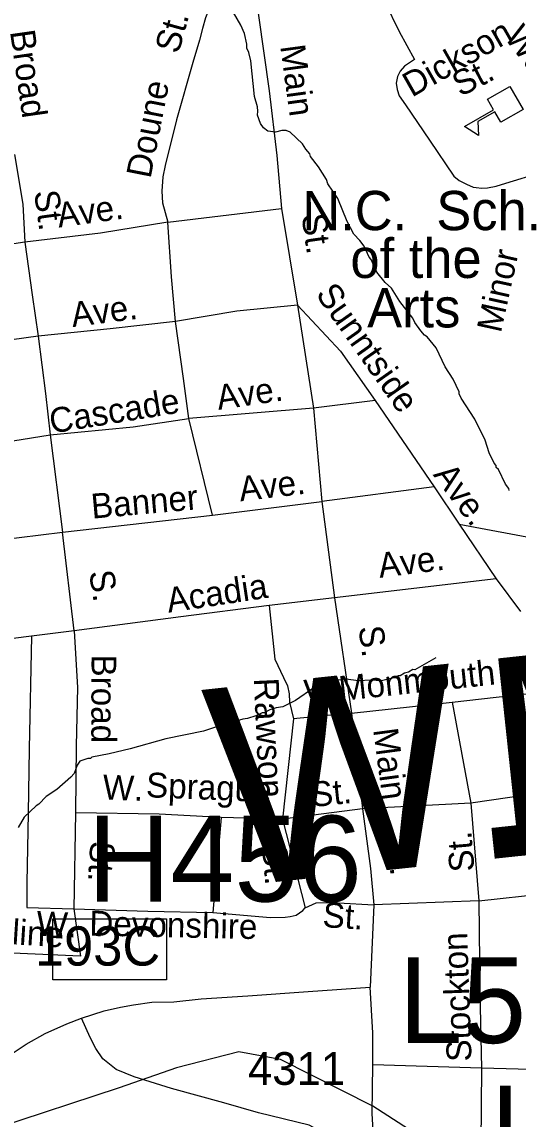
# Model space of a CAD drawing. Extents: x 1553981 to 1780076, y 812965 to 996873.
# Drawn here: x 1633529 to 1633766, y 846800 to 847325 of the extents above; entities that cross this region are included whole.
import ezdxf

# ---------------------------------------------------------------- set-up
doc = ezdxf.new("R2010")
doc.units = 0
for name, color, linetype in [('Exist Aviation Coast Guard Station CELL', 7, 'Continuous'), ('Exist Civil Correctional or Penal Institution CELL', 7, 'Continuous'), ('Exist Cultural Educational Facility High Label', 7, 'Continuous'), ('Exist Hydrographic Creek Single Shore', 7, 'Continuous'), ('Exist Hydrographic Misc Water Feature', 7, 'Continuous'), ('Exist Road Non-System Type 51 Label', 7, 'Continuous'), ('Exist Road Primary Interstate Ramp 1 Lane Attributed', 7, 'Continuous'), ('Exist Road Primary Interstate Structure Cantilever Sign Number Label', 7, 'Continuous'), ('Exist Road Primary US Structure Non-Sys NCDOT Number Label', 7, 'Continuous'), ('Exist Road Secondary Type 51 Attributed', 7, 'Continuous'), ('Exist Road Secondary Type 51 Number Label', 7, 'Continuous'), ('Exist Road Secondary Type 51 Undivided 4 Lane Attributed', 7, 'Continuous'), ('Map Preparation Border County Name Lower Right Label', 7, 'Continuous')]:
    doc.layers.add(name, color=color, linetype=linetype)

msp = doc.modelspace()

# ---------------------------------------------------------------- linework, layer by layer
at = {"layer": 'Exist Aviation Coast Guard Station CELL'}
msp.add_lwpolyline([(1633768.39, 847282.68), (1633757.78, 847276.58), (1633754.91, 847281.57), (1633746.77, 847276.89), (1633747.07, 847270.28), (1633740.38, 847274.6), (1633754.31, 847282.61), (1633751.44, 847287.6), (1633762.06, 847293.69)], close=True, dxfattribs=at)
at = {"layer": 'Exist Civil Correctional or Penal Institution CELL'}
msp.add_lwpolyline([(1633543.67, 846895.94), (1633598.03, 846895.94), (1633598.03, 846866.78), (1633543.67, 846866.78)], close=True, dxfattribs=at)
at = {"layer": 'Exist Hydrographic Creek Single Shore'}
msp.add_lwpolyline([(1634433.72, 846633.12), (1634306.23, 846699.3), (1634272.1, 846712.31), (1634232.47, 846718.04), (1634174.47, 846741.78), (1634148.72, 846771.03), (1634131.09, 846777.54), (1634095.59, 846774.98), (1634074.72, 846763.51), (1634008.84, 846748.84), (1633928.09, 846719.46), (1633898.66, 846717.87), (1633873.09, 846724.52), (1633790.08, 846751.64), (1633733.42, 846782.71), (1633696.57, 846806.5), (1633652.42, 846828.79), (1633632.53, 846832.37), (1633602.7, 846824.81), (1633575.4, 846815.23), (1633516.04, 846795.85), (1633442.83, 846766.28)], dxfattribs=at)
at = {"layer": 'Exist Hydrographic Misc Water Feature'}
for points in [[(1633761.79, 847100.62), (1633761.54, 847101.62), (1633760.07, 847103.63), (1633756.62, 847110.65), (1633755.62, 847111.66), (1633755.64, 847112.66), (1633754.64, 847113.66), (1633752.18, 847118.68), (1633750.23, 847124.69), (1633745.29, 847134.73), (1633738.87, 847144.77), (1633737.89, 847146.77), (1633737.9, 847147.77), (1633734.94, 847153.8), (1633731.23, 847159.82), (1633726.81, 847168.85), (1633722.6, 847174.13), (1633721.35, 847174.89), (1633719.62, 847176.9), (1633716.65, 847180.92), (1633715.66, 847182.93), (1633709.47, 847190.97), (1633705.53, 847197.25), (1633702.55, 847200.02), (1633698.59, 847205.05), (1633695.89, 847211.07), (1633694.89, 847212.08), (1633692.43, 847217.34), (1633690.45, 847220.1), (1633687.48, 847223.12), (1633684.28, 847229.15), (1633679.86, 847240.17), (1633675.15, 847247.21), (1633674.42, 847249.21), (1633670.72, 847255.24), (1633666.76, 847260.26), (1633666.52, 847261.52), (1633664.54, 847263.78), (1633663.05, 847266.29), (1633657.1, 847271.84), (1633655.11, 847272.6), (1633653.11, 847272.62), (1633650.11, 847271.89), (1633646.37, 847272.42), (1633644.38, 847273.94), (1633642.9, 847275.95), (1633641.42, 847279.95), (1633641.69, 847281.95), (1633641.45, 847283.95), (1633639.99, 847288.96), (1633638.36, 847305.96), (1633637.38, 847309.97), (1633636.4, 847311.97), (1633636.41, 847313.97), (1633635.21, 847318.98), (1633633.49, 847322.99), (1633628.3, 847332.02)], [(1633726.76, 847020.7), (1633716.74, 847015.04), (1633715.74, 847015.05), (1633713.73, 847013.82), (1633711.73, 847013.34), (1633709.72, 847012.1), (1633708.72, 847012.11), (1633706.72, 847011.12), (1633700.72, 847009.68), (1633695.72, 847009.97), (1633689.72, 847009.76), (1633683.74, 847010.56), (1633678.74, 847009.85), (1633668.48, 847006.43), (1633659.68, 847000.26), (1633653.67, 846997.31), (1633650.42, 846996.84), (1633647.42, 846995.86), (1633644.66, 846994.39), (1633643.66, 846994.39), (1633640.65, 846992.92), (1633636.65, 846991.7), (1633634.4, 846991.47), (1633627.64, 846989.27), (1633626.65, 846989.29), (1633615.64, 846985.63), (1633597.62, 846982.03), (1633580.61, 846977.16), (1633570.6, 846974.75), (1633562.35, 846973.31), (1633561.59, 846972.57), (1633560.35, 846972.58), (1633556.59, 846971.36), (1633555.33, 846969.37), (1633553.8, 846965.39), (1633552.29, 846963.66), (1633545.51, 846957.71), (1633540.48, 846954.5), (1633536.96, 846950.78), (1633535.7, 846950.04), (1633529.92, 846944.6), (1633527.14, 846939.62)]]:
    msp.add_lwpolyline(points, dxfattribs=at)
at = {"layer": 'Exist Road Primary Interstate Ramp 1 Lane Attributed'}
msp.add_lwpolyline([(1633677.66, 846791.23), (1633666.24, 846797.33), (1633641.95, 846803.32), (1633625.43, 846808.07), (1633600.37, 846814.91), (1633582.52, 846820.42), (1633573.98, 846824.03), (1633567.52, 846829.16), (1633564.29, 846834.1), (1633561.45, 846839.23), (1633557.35, 846848.59)], dxfattribs=at)
at = {"layer": 'Exist Road Secondary Type 51 Attributed'}
msp.add_lwpolyline([(1633697.18, 846786.73), (1633696.33, 846802.9), (1633696.66, 846826.18), (1633696.66, 846841.48), (1633695.37, 846863.4)], dxfattribs=at)
at = {"layer": 'Exist Road Secondary Type 51 Undivided 4 Lane Attributed'}
for points in [[(1633557.35, 846848.59), (1633568.25, 846852.08), (1633576.03, 846853.73), (1633582.17, 846854.91), (1633590.92, 846856.16), (1633601.54, 846856.4), (1633614.5, 846857.75), (1633636.92, 846859.16), (1633665.72, 846861.29), (1633695.37, 846863.4)], [(1633345.21, 846775.46), (1633393.64, 846774.51), (1633411.49, 846773.74), (1633422.41, 846773.74), (1633429.34, 846773.74), (1633437.34, 846775.29), (1633450.66, 846778.91), (1633458.65, 846782.01), (1633465.85, 846785.37), (1633478.9, 846794.42), (1633493.56, 846806.83), (1633512.21, 846822.6), (1633522.34, 846830.36), (1633530.86, 846836.05), (1633539.92, 846841.22), (1633550.31, 846845.87), (1633557.35, 846848.59)]]:
    msp.add_lwpolyline(points, dxfattribs=at)
at = {"layer": 'Map Preparation Border County Name Lower Right Label'}
for p, q in [((1633598.58, 847228.83), (1633652.96, 847235.38)), ((1633652.96, 847235.38), (1633660.66, 847189.23)), ((1633660.66, 847189.23), (1633668.22, 847140.07)), ((1633536.68, 847174.35), (1633483.66, 847167.05)), ((1633697.76, 847143.62), (1633668.22, 847140.07)), ((1633697.76, 847143.62), (1633725.88, 847102.36)), ((1633668.22, 847140.07), (1633608.59, 847135)), ((1633668.22, 847140.07), (1633672.21, 847095.47)), ((1633619.91, 847088.82), (1633608.59, 847135)), ((1633542.35, 847127.21), (1633548.27, 847080.8)), ((1633725.88, 847102.36), (1633672.21, 847095.47)), ((1633725.88, 847102.36), (1633737.85, 847084.58)), ((1633619.91, 847088.82), (1633672.21, 847095.47)), ((1633672.21, 847095.47), (1633678.37, 847049.38)), ((1633548.27, 847080.8), (1633619.91, 847088.82)), ((1633737.85, 847084.58), (1633755.62, 847058.45)), ((1633737.85, 847084.58), (1633805.67, 847071.88)), ((1633484.66, 847072.75), (1633548.27, 847080.8)), ((1633553.81, 847033.6), (1633548.27, 847080.8)), ((1633755.62, 847058.45), (1633678.37, 847049.38)), ((1633755.62, 847058.45), (1633767.23, 847042.85)), ((1633678.37, 847049.38), (1633646.99, 847045.72)), ((1633678.37, 847049.38), (1633686.35, 846994.22)), ((1633533.44, 847031.06), (1633484.84, 847024.8)), ((1633553.81, 847033.6), (1633533.44, 847031.06)), ((1633686.35, 846994.22), (1633734.46, 846999.57)), ((1633734.46, 846999.57), (1633743.45, 846951.19)), ((1633686.35, 846994.22), (1633658.63, 846991.48)), ((1633686.35, 846994.22), (1633691.7, 846948.6)), ((1633658.63, 846991.48), (1633653.43, 846943.67)), ((1633554.43, 846946.67), (1633553.72, 846900.75)), ((1633691.7, 846948.6), (1633653.43, 846943.67)), ((1633743.45, 846951.19), (1633691.7, 846948.6)), ((1633743.45, 846951.19), (1633747.24, 846904.64)), ((1633624.12, 846944.38), (1633620.19, 846898.97)), ((1633653.43, 846943.67), (1633624.12, 846944.38)), ((1633653.43, 846943.67), (1633664.22, 846901.17)), ((1633747.24, 846904.64), (1633697.07, 846902.69)), ((1633553.72, 846900.75), (1633556.92, 846878.09)), ((1633748.49, 846824.62), (1633696.66, 846826.18)), ((1633748.49, 846824.62), (1633748.17, 846788.13)), ((1633797.21, 846823.38), (1633748.49, 846824.62))]:
    msp.add_line(p, q, dxfattribs=at)
for points in [[(1633636.84, 847363.69), (1633632.94, 847356.07), (1633628.16, 847348.1), (1633620.72, 847336.04), (1633618.42, 847330.73), (1633616.65, 847326.47), (1633615.23, 847321.33), (1633613.82, 847315.84), (1633610.63, 847305.21), (1633602.84, 847277.81), (1633597.34, 847256.01), (1633596.28, 847250.52), (1633595.75, 847243.61), (1633596.11, 847238.11), (1633598.58, 847228.83)], [(1633636.84, 847363.69), (1633647.11, 847291.56), (1633650.66, 847260.73), (1633652.96, 847235.38)], [(1633702.41, 847334.05), (1633709.2, 847319.93), (1633716.48, 847306.58)], [(1633716.48, 847306.58), (1633711.69, 847303.4), (1633709.66, 847300.94), (1633708.36, 847298.46), (1633707.82, 847295.22), (1633708.26, 847292.21), (1633709.22, 847289.19), (1633712.16, 847284.91), (1633723.65, 847267.99), (1633735.38, 847250.79), (1633737.84, 847248.76), (1633741.31, 847246.97), (1633744.53, 847245.65), (1633746.03, 847245.4), (1633748.77, 847245.09), (1633751.48, 847245.24), (1633755.55, 847246), (1633760.13, 847247.51), (1633776.89, 847252.67)], [(1633525.38, 847261.26), (1633529.28, 847237.44), (1633530.31, 847219.36)], [(1633598.58, 847228.83), (1633566.44, 847223.62), (1633530.31, 847219.36)], [(1633602.22, 847181.44), (1633600.44, 847202.7), (1633598.58, 847228.83)], [(1633530.31, 847219.36), (1633497.72, 847214.4), (1633467.44, 847210.9)], [(1633530.31, 847219.36), (1633533.85, 847194.2), (1633536.68, 847174.35)], [(1633660.66, 847189.23), (1633631.62, 847186.4), (1633602.22, 847181.44)], [(1633660.66, 847189.23), (1633681.21, 847167.15), (1633697.76, 847143.62)], [(1633602.22, 847181.44), (1633571.04, 847177.89), (1633536.68, 847174.35)], [(1633608.59, 847135), (1633606.11, 847154.14), (1633602.22, 847181.44)], [(1633536.68, 847174.35), (1633540.23, 847147.06), (1633542.35, 847127.21)], [(1633542.35, 847127.21), (1633582.02, 847131.11), (1633608.59, 847135)], [(1633484.72, 847119.91), (1633515.43, 847122.95), (1633542.35, 847127.21)], [(1633646.99, 847045.72), (1633604.82, 847040.36), (1633553.81, 847033.6)], [(1633646.99, 847045.72), (1633649.83, 847020.13), (1633653.95, 847011.32), (1633655.87, 847007.27), (1633656.57, 847003.53), (1633656.76, 846999.53), (1633658.63, 846991.48)], [(1633533.44, 847031.06), (1633532.28, 846977.28), (1633531.92, 846946.53), (1633531.2, 846913.27), (1633531.2, 846901.47), (1633553.72, 846900.75)], [(1633553.81, 847033.6), (1633555.51, 847006.6), (1633554.79, 846978.71), (1633554.43, 846946.67)], [(1633734.46, 846999.57), (1633762.51, 847002.63), (1633770.26, 847003.52), (1633774.27, 847003.94), (1633777.02, 847004.16), (1633778.77, 847004.13), (1633784.51, 847003.54), (1633797.47, 847002.35)], [(1633823.03, 846959.2), (1633813.57, 846960.1), (1633805.56, 846959.73), (1633795.56, 846958.64), (1633780.78, 846956.61), (1633743.45, 846951.19)], [(1633624.12, 846944.38), (1633594.46, 846945.95), (1633554.43, 846946.67)], [(1633691.7, 846948.6), (1633695.42, 846920.06), (1633697.07, 846902.69)], [(1633747.24, 846904.64), (1633779.27, 846908.14), (1633813.05, 846911.11)], [(1633747.24, 846904.64), (1633747.8, 846861.13), (1633748.49, 846824.62)], [(1633553.72, 846900.75), (1633589.1, 846899.68), (1633620.19, 846898.97)], [(1633620.19, 846898.97), (1633647.67, 846896.68), (1633654.65, 846896.81), (1633657.16, 846897.04), (1633659.92, 846897.73), (1633663.22, 846899.94), (1633664.22, 846901.17)], [(1633664.22, 846901.17), (1633669.52, 846903.59), (1633674, 846903.78), (1633680.01, 846903.68), (1633697.07, 846902.69)], [(1633697.07, 846902.69), (1633695.37, 846863.4)], [(1633556.92, 846878.09), (1633524.46, 846879.57), (1633488.26, 846881.89)]]:
    msp.add_lwpolyline(points, dxfattribs=at)

# ---------------------------------------------------------------- texts
at = {"layer": 'Exist Civil Correctional or Penal Institution CELL'}
msp.add_text('193C', height=18.75, dxfattribs=at).set_placement((1633535.08, 846873.64))
at = {"layer": 'Exist Cultural Educational Facility High Label'}
for s, p in [('N.C.  Sch.', (1633662.87, 847225.04)), ('of the', (1633685.9, 847202.2)), ('Arts', (1633693.9, 847178.58))]:
    msp.add_text(s, height=18.75, dxfattribs=at).set_placement(p)
at = {"layer": 'Exist Road Non-System Type 51 Label'}
for s, height, rotation, p in [('St.', 11.875, 74.4953, (1633603.7, 847308.89)), ('Waughtown', 11.875, 307.2914, (1633759.06, 847317.26)), ('Broad', 11.875, 278.2243, (1633523.15, 847319.97)), ('Dickson', 11.875, 29.6407, (1633715.26, 847288.32)), ('Main', 11.875, 277.7309, (1633652.33, 847312.99)), ('St.', 11.875, 27.333, (1633738.48, 847288.57)), ('Doune', 11.875, 78.9024, (1633590.33, 847249.37)), ('St.', 11.875, 277.8374, (1633534.66, 847243.44)), ('Ave.', 11.875, 7.8968, (1633546.47, 847226.25)), ('St.', 11.875, 278.0863, (1633662.49, 847232.2)), ('Minor', 11.875, 77.5253, (1633757.79, 847175.58)), ('Sunntside', 11.875, 305.1379, (1633668.97, 847194.44)), ('Ave.', 11.875, 7.2505, (1633553.14, 847178.71)), ('Ave.', 11.875, 8.3633, (1633622.8, 847139.12)), ('Cascade', 11.875, 9.2515, (1633543.02, 847127.83)), ('Ave.', 11.875, 306.7693, (1633725.16, 847108.13)), ('Ave.', 11.875, 6.7038, (1633633.3, 847095.44)), ('Banner', 11.875, 5.0729, (1633562.44, 847087.17)), ('Monmouth', 95, 6.0987, (1633756.27, 846924.86)), ('Ave.', 11.875, 7.1831, (1633699.9, 847058.89)), ('S.', 11.875, 279.1971, (1633560.88, 847061.69)), ('Acadia', 11.875, 8.5694, (1633598.93, 847042.23)), ('S.', 11.875, 277.6961, (1633689.71, 847035.34)), ('Broad', 11.875, 269.8741, (1633562.15, 847022.3)), ('W.', 95, 6.0761, (1633624.11, 846910.82)), ('Monmouth', 11.875, 6.0987, (1633681.01, 847000.05)), ('Rawson', 11.875, 272.6052, (1633639.7, 847010.89)), ('W.', 11.875, 6.0761, (1633664.49, 846998.29)), ('Main', 11.875, 277.6111, (1633696.73, 846986.42)), ('W.', 11.875, 357.7083, (1633567.28, 846953.07)), ('Sprague', 11.875, 357.6825, (1633588.04, 846954.13)), ('St.', 11.875, 6.0521, (1633667.61, 846949.36)), ('St.', 11.875, 94.7876, (1633745.25, 846918.89)), ('St.', 11.875, 266.5192, (1633561.65, 846933.3)), ('St.', 11.875, 275.8289, (1633703.17, 846935.52)), ('St.', 11.875, 274.6572, (1633643.69, 846931.16)), ('W.', 11.875, 357.1219, (1633535.53, 846887.96)), ('Devonshire', 11.875, 358.7638, (1633561, 846888.04)), ('St.', 11.875, 356.2915, (1633672.36, 846892.07)), ('Brookline', 11.875, 356.3464, (1633482.5, 846886.51)), ('Stockton', 11.875, 91.9881, (1633743.84, 846827.93))]:
    msp.add_text(s, height=height, rotation=rotation, dxfattribs=at).set_placement(p)
at = {"layer": 'Exist Road Primary Interstate Structure Cantilever Sign Number Label'}
for s, p in [('L514', (1633708.9, 846836.66)), ('L516', (1633752.93, 846775.32))]:
    msp.add_text(s, height=41.01, dxfattribs=at).set_placement(p)
at = {"layer": 'Exist Road Primary US Structure Non-Sys NCDOT Number Label'}
msp.add_text('H456', height=41.01, dxfattribs=at).set_placement((1633560.3, 846904.27))
at = {"layer": 'Exist Road Secondary Type 51 Number Label'}
msp.add_text('4311', height=15.625, dxfattribs=at).set_placement((1633636.94, 846816.66))

doc.saveas('drawing.dxf')
